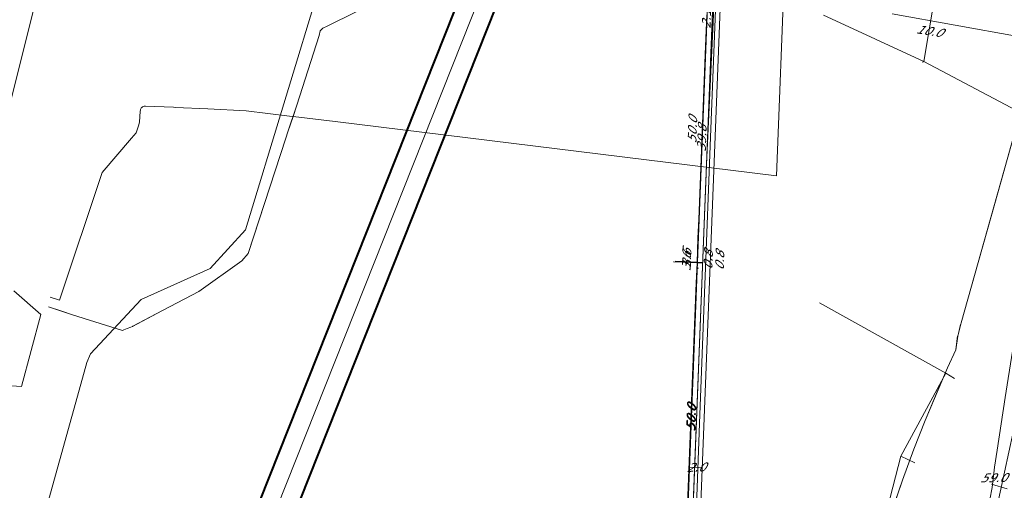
# Model space of a CAD drawing. Header units: metres. Extents: x 124576 to 133557, y 395865 to 402386.
# Tile 434 of 447: x 132938 to 133096, y 401196 to 401272. Entities that reach past the tile are written whole.
import ezdxf
from ezdxf.enums import TextEntityAlignment as Align

# ---------------------------------------------------------------- set-up
doc = ezdxf.new("R2010")
doc.units = ezdxf.units.M
doc.header["$MEASUREMENT"] = 0
for name, color, linetype, lineweight, true_color in [('LG_AanduidingEisVoorzorgsmaatregel', 7, 'Continuous', 40, 0xf7284a), ('LG_Datatransport_Eurofiber_Nederland_BV', 3, 'Continuous', 13, 0x00ff00), ('LG_Datatransport_KPN_BV', 3, 'Continuous', 13, 0x00ff00), ('LG_Datatransport_Ziggo_BV', 3, 'Continuous', 13, 0x00ff00), ('LG_Laag_Spanning_Enexis_Netbeheer_BV', 7, 'Continuous', 13, 0x960000), ('LG_Laag_Spanning_Gemeente_Tilburg_Ruimtelijke_Uitvoering', 7, 'Continuous', 13, 0x960000), ('LG_Midden_Spanning_Enexis_Netbeheer_BV', 7, 'Continuous', 13, 0xd20000), ('LG_Riool_Onder_Druk_Gemeente_Tilburg_Ruimtelijke_Uitvoering', 7, 'Continuous', 13, 0x800080), ('LG_Riool_Onder_Druk_Waterschap_De_Dommel', 5, 'Continuous', 13, 0x0000ff), ('LG_Riool_Vrij_Verval_Gemeente_Tilburg_Ruimtelijke_Uitvoering', 7, 'Continuous', 13, 0xca00a0), ('LG_unet-4_Brabant_Water', 5, 'Continuous', 13, 0x0000ff), ('MV_Datatransport_lijn', 3, 'Continuous', 0, 0x00ff00)]:
    doc.layers.add(name, color=color, linetype=linetype, lineweight=lineweight, true_color=true_color)
for name, color, linetype, lineweight in [('MV_Datatransport', 7, 'Continuous', 0), ('MV_Laag_Spanning', 7, 'Continuous', 0), ('MV_Laag_Spanning_pijl', 7, 'Continuous', 0), ('MV_Midden_Spanning', 7, 'Continuous', 0), ('MV_Midden_Spanning_pijl', 7, 'Continuous', 0)]:
    doc.layers.add(name, color=color, linetype=linetype, lineweight=lineweight)
doc.styles.add('Klic_Annotatie', font='verdanai.ttf', dxfattribs={"oblique": 20, "height": 1.4})

# ---------------------------------------------------------------- blocks, each defined once
blk = doc.blocks.new('m_pijl')
at = {"layer": 'MV_Laag_Spanning_pijl'}
blk.add_hatch(color=7, dxfattribs=at).paths.add_polyline_path([(-1, -0.3), (-1, 0), (-1, 0.3), (0, 0)])
at = {"layer": 'MV_Laag_Spanning_pijl', "flags": 128}
blk.add_lwpolyline([(-1, 0), (-1, 0.3), (0, 0), (-1, -0.3), (-1, 0)], close=True, dxfattribs=at)
blk = doc.blocks.new('m_pijl_1')
at = {"layer": 'MV_Midden_Spanning_pijl'}
blk.add_hatch(color=7, dxfattribs=at).paths.add_polyline_path([(-1, -0.3), (-1, 0), (-1, 0.3), (0, 0)])
at = {"layer": 'MV_Midden_Spanning_pijl', "flags": 128}
blk.add_lwpolyline([(-1, 0), (-1, 0.3), (0, 0), (-1, -0.3), (-1, 0)], close=True, dxfattribs=at)

msp = doc.modelspace()

# ---------------------------------------------------------------- linework, layer by layer
at = {"layer": 'LG_AanduidingEisVoorzorgsmaatregel', "flags": 128}
for points in [[(133073.57, 401438.76), (132890.36, 400977.91), (132890.35, 400977.88), (132890.06, 400977.12), (132890.04, 400977.07), (132889.73, 400976.24), (132889.72, 400976.19), (132889.44, 400975.41), (132889.43, 400975.37), (132889.2, 400974.67), (132889.18, 400974.62), (132888.91, 400973.74), (132888.89, 400973.69), (132888.64, 400972.85), (132888.63, 400972.8), (132888.37, 400971.85), (132888.35, 400971.8), (132888.14, 400970.94), (132888.13, 400970.89), (132887.94, 400970.08), (132887.92, 400970.03), (132887.7, 400969), (132887.69, 400968.94), (132887.49, 400967.93)], [(132893.57, 400967.77), (132893.78, 400968.73), (132893.96, 400969.49), (132894.16, 400970.29), (132894.41, 400971.19), (132894.64, 400971.97), (132894.9, 400972.8), (132895.12, 400973.46), (132895.37, 400974.19), (132895.66, 400974.97), (132895.94, 400975.7), (133079.15, 401436.56)]]:
    msp.add_lwpolyline(points, dxfattribs=at)
at = {"layer": 'LG_Datatransport_Eurofiber_Nederland_BV', "flags": 128}
for points in [[(133078.09, 401272.77), (133098.3, 401269.15), (133099.14, 401269.03), (133100.05, 401269.03), (133104.39, 401284.99)], [(133078.09, 401272.77), (133098.3, 401269.15), (133099.14, 401269.03), (133100.05, 401269.03), (133104.39, 401284.99)], [(133046.08, 401177.81), (133047.15, 401207.1), (133048.02, 401229.44), (133048.07, 401230.65), (133048.88, 401251.64), (133049.76, 401273.37)], [(133046.08, 401177.81), (133047.15, 401207.09), (133048.02, 401229.44), (133048.07, 401230.65), (133048.88, 401251.64), (133049.76, 401273.37)]]:
    msp.add_lwpolyline(points, dxfattribs=at)
at = {"layer": 'LG_Datatransport_KPN_BV'}
msp.add_line((132934.6, 401250.7), (132947.07, 401300.23), dxfattribs=at)
at = {"layer": 'LG_Datatransport_Ziggo_BV'}
msp.add_line((133049.29, 401274.3), (133044.7, 401156.97), dxfattribs=at)
msp.add_line((133049.29, 401274.3), (133044.7, 401156.97), dxfattribs=at)
msp.add_line((133049.29, 401274.3), (133044.7, 401156.97), dxfattribs=at)
msp.add_line((133049.29, 401274.3), (133044.7, 401156.97), dxfattribs=at)
msp.add_line((133049.29, 401274.3), (133044.7, 401156.97), dxfattribs=at)
at = {"layer": 'LG_Datatransport_Ziggo_BV', "flags": 128}
for points in [[(132855.43, 400967.97), (132855.49, 400970.16), (132856.29, 400974.37), (132857.07, 400987.32), (132858.15, 401037.84), (132858.55, 401044.05), (132857.71, 401047.42), (132861.48, 401116.88), (132862.54, 401127.03), (132874.37, 401137.97), (132874.55, 401152.25), (132875.03, 401162.12), (132876.2, 401176.45), (132896.13, 401170.7), (132943.44, 401155.15), (132991.13, 401140.12), (133025.57, 401128.39), (133027.05, 401129.96), (133042.57, 401144.9), (133044.28, 401146.22), (133044.69, 401156.77), (133044.6, 401156.88), (133044.7, 401156.97), (133049.62, 401282.89)], [(133049.62, 401282.89), (133044.28, 401146.22), (133042.57, 401144.9), (133027.05, 401129.96), (133025.57, 401128.39), (132991.13, 401140.12), (132943.44, 401155.15), (132896.13, 401170.7), (132876.2, 401176.45), (132875.03, 401162.12), (132874.55, 401152.25), (132874.37, 401137.97), (132862.54, 401127.03), (132861.48, 401116.88), (132857.71, 401047.42), (132858.55, 401044.05), (132858.15, 401037.84), (132857.07, 400987.32), (132856.29, 400974.37), (132855.49, 400970.16), (132855.43, 400967.97)], [(133049.62, 401282.89), (133044.7, 401156.97), (133044.6, 401156.88), (133044.69, 401156.77), (133044.28, 401146.22), (133042.57, 401144.9), (133027.05, 401129.96), (133025.57, 401128.39), (132991.13, 401140.12), (132943.44, 401155.15), (132896.13, 401170.7), (132876.2, 401176.45), (132875.03, 401162.12), (132874.55, 401152.25), (132874.37, 401137.97), (132862.54, 401127.03), (132861.48, 401116.88), (132857.71, 401047.42), (132858.55, 401044.05), (132858.15, 401037.84), (132857.07, 400987.32), (132856.29, 400974.37), (132855.49, 400970.16), (132855.43, 400967.97)], [(132855.43, 400967.97), (132855.49, 400970.16), (132856.29, 400974.37), (132857.07, 400987.32), (132858.15, 401037.84), (132858.55, 401044.05), (132857.71, 401047.42), (132861.48, 401116.88), (132862.54, 401127.03), (132874.37, 401137.97), (132874.55, 401152.25), (132875.03, 401162.12), (132876.2, 401176.45), (132896.13, 401170.7), (132943.44, 401155.15), (132991.13, 401140.12), (133025.57, 401128.39), (133027.05, 401129.96), (133042.57, 401144.9), (133044.28, 401146.22), (133044.69, 401156.77), (133044.6, 401156.88), (133044.7, 401156.97), (133049.62, 401282.89)], [(133067.66, 401272.3), (133083.19, 401265.12), (133099.96, 401256.25), (133110.08, 401254.54), (133140.34, 401248.82), (133145.67, 401247.91)]]:
    msp.add_lwpolyline(points, dxfattribs=at)
at = {"layer": 'LG_Laag_Spanning_Enexis_Netbeheer_BV'}
msp.add_line((133102.03, 401226.81), (133094.06, 401189.8), dxfattribs=at)
msp.add_line((133102.03, 401226.81), (133094.06, 401189.8), dxfattribs=at)
at = {"layer": 'LG_Laag_Spanning_Enexis_Netbeheer_BV', "flags": 128}
for points in [[(133050.54, 401275.1), (133045.33, 401142.32), (133044.93, 401142.04), (133035.36, 401145.14), (133035.74, 401144.61), (133035.73, 401134.97), (133035.72, 401123.37), (133035.71, 401122.89), (133035.71, 401121.89), (133035.91, 401121.63), (133034.65, 401121.98)], [(133035.36, 401145.14), (133044.93, 401142.04), (133045.33, 401142.32), (133050.54, 401275.1)], [(133035.36, 401145.14), (133044.93, 401142.04), (133045.33, 401142.32), (133050.54, 401275.1)], [(133035.36, 401145.14), (133044.93, 401142.04), (133045.33, 401142.32), (133050.54, 401275.1)]]:
    msp.add_lwpolyline(points, dxfattribs=at)
at = {"layer": 'LG_Laag_Spanning_Gemeente_Tilburg_Ruimtelijke_Uitvoering'}
msp.add_line((133088.75, 401221.55), (133089.05, 401222.95), dxfattribs=at)
at = {"layer": 'LG_Laag_Spanning_Gemeente_Tilburg_Ruimtelijke_Uitvoering', "flags": 128}
for points in [[(133069.25, 401161.8), (133069.35, 401164.61), (133070.85, 401167.8), (133071, 401168.4), (133073.13, 401176.94), (133076.3, 401188.06), (133079.73, 401198.02), (133081.57, 401202.96), (133083.38, 401207.57), (133086.95, 401216.03), (133088.28, 401218.89), (133088.6, 401221.1), (133089.16, 401223.21), (133101.88, 401268.38)], [(133089.15, 401223.25), (133091.88, 401232.92), (133094.06, 401240.65), (133095.89, 401247.11), (133097.84, 401254.01), (133099.97, 401261.57), (133101.85, 401268.35)], [(133071, 401168.35), (133073.13, 401176.94), (133074.83, 401182.88), (133076.3, 401188.06), (133078.06, 401193.16), (133079.73, 401198.02), (133081.57, 401202.96), (133083.38, 401207.57), (133085.47, 401212.52), (133086.95, 401216.03), (133088.28, 401218.89), (133088.55, 401221.15)]]:
    msp.add_lwpolyline(points, dxfattribs=at)
at = {"layer": 'LG_Midden_Spanning_Enexis_Netbeheer_BV', "flags": 128}
for points in [[(133043.7, 401150.93), (133043.73, 401151.43), (133045.71, 401182.89), (133048.29, 401248.65), (133049.43, 401272.61), (133049.55, 401275.47), (133050.22, 401290.44), (133050.28, 401291.83), (133052.06, 401331.94), (133052.46, 401339.13), (133053.71, 401375.11), (133053.74, 401375.81)], [(133043.73, 401151.43), (133045.71, 401182.89), (133048.29, 401248.65), (133049.43, 401272.61), (133049.55, 401275.47), (133050.22, 401290.44), (133050.28, 401291.83), (133052.06, 401331.94), (133052.46, 401339.13), (133053.71, 401375.11)], [(133049.43, 401272.61), (133048.29, 401248.65), (133045.71, 401182.89), (133043.73, 401151.43), (133043.7, 401150.93), (133043.5, 401147.79), (133044.2, 401146.64), (133044.2, 401145.04), (133043.68, 401144.58), (133027.52, 401130.28), (133027.02, 401129.84), (133026.52, 401129.4), (133026.31, 401129.21), (133025.75, 401128.68), (133025.1, 401128.51), (133019.22, 401130.17), (133018.93, 401130.25), (132998.79, 401137.64), (132991.13, 401140.12), (132943.44, 401155.15), (132896.13, 401170.7)], [(133049.43, 401272.61), (133048.29, 401248.65), (133045.71, 401182.89), (133043.73, 401151.43), (133043.7, 401150.93), (133043.5, 401147.79), (133044.2, 401146.64), (133044.2, 401145.04), (133043.68, 401144.58), (133027.52, 401130.28), (133027.02, 401129.84), (133026.52, 401129.4), (133026.31, 401129.21), (133025.75, 401128.68), (133025.1, 401128.51), (133019.22, 401130.17), (133018.93, 401130.25), (132998.79, 401137.64), (132991.13, 401140.12), (132943.44, 401155.15), (132896.13, 401170.7)], [(133049.43, 401272.61), (133048.29, 401248.65), (133045.71, 401182.89), (133043.73, 401151.43), (133043.7, 401150.93), (133043.5, 401147.79), (133044.2, 401146.64), (133044.2, 401145.04), (133043.68, 401144.58), (133027.52, 401130.28), (133027.02, 401129.84), (133026.52, 401129.4), (133026.31, 401129.21), (133025.75, 401128.68), (133025.1, 401128.51), (133019.22, 401130.17), (133018.93, 401130.25), (132998.79, 401137.64), (132991.13, 401140.12), (132943.44, 401155.15), (132896.13, 401170.7)], [(133049.43, 401272.61), (133048.29, 401248.65), (133045.71, 401182.89), (133043.73, 401151.43), (133043.7, 401150.93), (133043.5, 401147.79), (133044.2, 401146.64), (133044.2, 401145.04), (133043.68, 401144.58), (133027.52, 401130.28), (133027.02, 401129.84), (133026.52, 401129.4), (133026.31, 401129.21), (133025.75, 401128.68), (133025.1, 401128.51), (133019.22, 401130.17), (133018.93, 401130.25), (132998.79, 401137.64), (132991.13, 401140.12), (132943.44, 401155.15), (132896.13, 401170.7)], [(133049.43, 401272.61), (133048.29, 401248.65), (133045.71, 401182.89), (133043.73, 401151.43), (133043.7, 401150.93), (133043.5, 401147.79), (133044.2, 401146.64), (133044.2, 401145.04), (133043.68, 401144.58), (133027.52, 401130.28), (133027.02, 401129.84), (133026.52, 401129.4), (133026.31, 401129.21), (133025.75, 401128.68), (133025.1, 401128.51), (133019.22, 401130.17), (133018.93, 401130.25), (132998.79, 401137.64), (132991.13, 401140.12), (132943.44, 401155.15), (132896.13, 401170.7)], [(133049.43, 401272.61), (133048.29, 401248.65), (133045.71, 401182.89), (133043.73, 401151.43), (133043.7, 401150.93), (133043.5, 401147.79), (133044.2, 401146.64), (133044.2, 401145.04), (133043.68, 401144.58), (133027.52, 401130.28), (133027.02, 401129.84), (133026.52, 401129.4), (133026.31, 401129.21), (133025.75, 401128.68), (133025.1, 401128.51), (133019.22, 401130.17), (133018.93, 401130.25), (132998.79, 401137.64), (132991.13, 401140.12), (132943.44, 401155.15), (132896.13, 401170.7)], [(133049.43, 401272.61), (133048.29, 401248.65), (133045.71, 401182.89), (133043.73, 401151.43), (133043.7, 401150.93), (133043.5, 401147.79), (133044.2, 401146.64), (133044.2, 401145.04), (133043.68, 401144.58), (133027.52, 401130.28), (133027.02, 401129.84), (133026.52, 401129.4), (133026.31, 401129.21), (133025.75, 401128.68), (133025.1, 401128.51), (133019.22, 401130.17), (133018.93, 401130.25), (132998.79, 401137.64), (132991.13, 401140.12), (132943.44, 401155.15), (132896.13, 401170.7)], [(133049.43, 401272.61), (133048.29, 401248.65), (133045.71, 401182.89), (133043.73, 401151.43), (133043.7, 401150.93), (133043.5, 401147.79), (133044.2, 401146.64), (133044.2, 401145.04), (133043.68, 401144.58), (133027.52, 401130.28), (133027.02, 401129.84), (133026.52, 401129.4), (133026.31, 401129.21), (133025.75, 401128.68), (133025.1, 401128.51), (133019.22, 401130.17), (133018.93, 401130.25), (132998.79, 401137.64), (132991.13, 401140.12), (132943.44, 401155.15), (132896.13, 401170.7)], [(133043.73, 401151.43), (133045.71, 401182.89), (133048.29, 401248.65), (133049.43, 401272.61)], [(133045.71, 401182.89), (133048.29, 401248.65), (133049.43, 401272.61)], [(133049.43, 401272.61), (133048.29, 401248.65), (133045.71, 401182.89)], [(133049.43, 401272.61), (133048.29, 401248.65), (133045.71, 401182.89)], [(133049.43, 401272.61), (133048.29, 401248.65), (133045.71, 401182.89)], [(133067.09, 401272.56), (133067.66, 401272.3), (133083.19, 401265.12), (133099.96, 401256.25), (133110.08, 401254.54), (133125.02, 401251.71), (133139.75, 401248.93), (133140.34, 401248.82), (133145.67, 401247.91), (133159.28, 401245.61), (133160.36, 401245.43), (133170.9, 401243.54), (133178.38, 401242.2), (133188.23, 401240.44), (133201.04, 401238.14), (133202.43, 401236.28), (133203.36, 401232.33), (133203.81, 401230.4), (133206.39, 401219.82), (133208.97, 401208.52), (133213.7, 401184.08), (133215.88, 401166.85), (133222.12, 401135.71)], [(133067.66, 401272.3), (133083.19, 401265.12), (133099.96, 401256.25), (133110.08, 401254.54), (133125.02, 401251.71), (133139.75, 401248.93), (133140.34, 401248.82), (133145.67, 401247.91), (133159.28, 401245.61), (133160.36, 401245.43), (133170.9, 401243.54), (133178.38, 401242.2), (133188.23, 401240.44), (133201.04, 401238.14), (133202.43, 401236.28), (133203.36, 401232.33), (133203.81, 401230.4), (133206.39, 401219.82), (133208.97, 401208.52), (133213.7, 401184.08), (133215.88, 401166.85), (133222.12, 401135.71), (133222.25, 401131.54)], [(133067.66, 401272.3), (133083.19, 401265.12), (133099.96, 401256.25), (133110.08, 401254.54), (133125.02, 401251.71), (133139.75, 401248.93), (133140.34, 401248.82), (133145.67, 401247.91), (133159.28, 401245.61), (133160.36, 401245.43), (133170.9, 401243.54), (133178.38, 401242.2), (133188.23, 401240.44), (133201.04, 401238.14), (133202.43, 401236.28), (133203.36, 401232.33), (133203.81, 401230.4), (133206.39, 401219.82), (133208.97, 401208.52), (133213.7, 401184.08), (133215.88, 401166.85), (133222.12, 401135.71)], [(133067.66, 401272.3), (133083.19, 401265.12), (133099.96, 401256.25), (133110.08, 401254.54), (133125.02, 401251.71), (133139.75, 401248.93), (133140.34, 401248.82), (133145.67, 401247.91)], [(133067.66, 401272.3), (133083.19, 401265.12), (133099.96, 401256.25)]]:
    msp.add_lwpolyline(points, dxfattribs=at)
at = {"layer": 'LG_Riool_Onder_Druk_Gemeente_Tilburg_Ruimtelijke_Uitvoering', "flags": 128}
msp.add_lwpolyline([(132996.84, 401275.49), (132987.43, 401270.83), (132986.71, 401270.48), (132986.3, 401270.04), (132986.14, 401269.31), (132982.58, 401258.16), (132981.14, 401253.85), (132980.82, 401252.87), (132974.75, 401234.36), (132973.74, 401233.18), (132966.85, 401228.25), (132965.71, 401227.66), (132961, 401225.21), (132956.21, 401222.67), (132955.94, 401222.54), (132955.34, 401222.33), (132955.06, 401222.2), (132954.82, 401222.12), (132954.56, 401222.03), (132946.58, 401224.5), (132942.72, 401225.8)], dxfattribs=at)
at = {"layer": 'LG_Riool_Onder_Druk_Waterschap_De_Dommel', "flags": 128}
for points in [[(133060.85, 401281.15), (133059.5, 401246.79), (132988.69, 401255.5), (132981.96, 401256.32), (132981.37, 401256.4), (132974.41, 401257.25), (132968.27, 401257.54), (132963.11, 401257.78), (132962.76, 401257.8), (132958.28, 401258), (132958.17, 401258), (132958.07, 401257.99), (132957.91, 401257.94), (132957.79, 401257.87), (132957.69, 401257.79), (132957.6, 401257.7), (132957.57, 401257.65), (132957.5, 401257.44), (132957.48, 401257.4), (132957.43, 401257.12), (132957.33, 401255.46), (132957.2, 401254.97), (132956.77, 401253.69), (132956.05, 401252.85), (132951.32, 401247.35), (132944.48, 401226.88), (132942.96, 401227.36)], [(132996.84, 401275.49), (132987.43, 401270.83), (132986.72, 401270.48), (132986.31, 401270.04), (132986.14, 401269.31), (132982.58, 401258.16), (132981.96, 401256.32), (132981.5, 401254.93), (132981.14, 401253.86), (132980.82, 401252.87), (132974.81, 401234.52), (132974.76, 401234.36), (132973.74, 401233.18), (132966.85, 401228.25), (132965.71, 401227.66), (132961, 401225.21), (132956.24, 401222.68), (132956.21, 401222.67), (132955.94, 401222.54), (132955.34, 401222.33), (132955.07, 401222.2), (132954.82, 401222.12), (132954.56, 401222.03), (132946.58, 401224.5), (132944.83, 401225.09), (132942.72, 401225.8)]]:
    msp.add_lwpolyline(points, dxfattribs=at)
at = {"layer": 'LG_Riool_Vrij_Verval_Gemeente_Tilburg_Ruimtelijke_Uitvoering'}
for p, q in [((133088.08, 401214.3), (133086.71, 401215.18)), ((133081.74, 401200.77), (133079.5, 401201.85)), ((133094.04, 401197.34), (133096.55, 401196.6))]:
    msp.add_line(p, q, dxfattribs=at)
at = {"layer": 'LG_Riool_Vrij_Verval_Gemeente_Tilburg_Ruimtelijke_Uitvoering', "flags": 128}
for points in [[(132937.14, 401228.36), (132941.49, 401224.58), (132938.36, 401213.02), (132932.64, 401213.42)], [(133066.41, 401226.44), (133086.71, 401215.18), (133079.5, 401201.85), (133075.67, 401187.16), (133072.06, 401171.21), (133074.27, 401170.52)]]:
    msp.add_lwpolyline(points, dxfattribs=at)
at = {"layer": 'LG_unet-4_Brabant_Water', "flags": 128}
for points in [[(132948.88, 401216.85), (132949.43, 401218.24), (132957.59, 401226.97), (132968.63, 401231.93), (132974.3, 401238.15), (132986.65, 401278.59), (132981.39, 401306.06), (132984.98, 401317.25), (133027.17, 401452.19), (133032.08, 401532.85)], [(132888.03, 400944.85), (132889.86, 400963.26), (132890, 400964.52), (132890.13, 400965.52), (132890.27, 400966.43), (132890.44, 400967.36), (132890.63, 400968.37), (132890.85, 400969.4), (132891.05, 400970.2), (132891.26, 400971.06), (132891.52, 400972.01), (132891.77, 400972.84), (132892.04, 400973.72), (132892.28, 400974.42), (132892.55, 400975.2), (132892.85, 400976.03), (132893.15, 400976.8), (133076.37, 401437.67)], [(132889.24, 400978.92), (132891.81, 400989.31), (132942.5, 401194.02), (132948.46, 401215.33), (132948.88, 401216.85)]]:
    msp.add_lwpolyline(points, dxfattribs=at)
at = {"layer": 'MV_Datatransport_lijn'}
for p, q in [((133046.87, 401232.96), (133048.82, 401282.92)), ((133046.87, 401232.96), (133043.27, 401233.1)), ((133044.92, 401183), (133046.87, 401232.96)), ((133046.87, 401232.96), (133047.67, 401232.93))]:
    msp.add_line(p, q, dxfattribs=at)
at = {"layer": 'MV_Laag_Spanning_pijl', "flags": 128}
for points in [[(133087.65, 401169.66), (133088.08, 401171.56), (133090.73, 401182.77), (133093.74, 401194.89), (133094.11, 401196.85), (133094.53, 401200.07), (133094.96, 401202.79), (133096.21, 401211.26), (133097.37, 401218.7), (133100.04, 401227.26), (133100.06, 401227.32)], [(133045.48, 401200.11), (133045.59, 401200.11), (133047.58, 401200.03)]]:
    msp.add_lwpolyline(points, dxfattribs=at)
at = {"layer": 'MV_Midden_Spanning_pijl'}
msp.add_line((133046.77, 401232.88), (133043.27, 401233.02), dxfattribs=at)
at = {"layer": 'MV_Midden_Spanning_pijl', "flags": 128}
for points in [[(133084.84, 401275.03), (133084.83, 401274.98), (133083.19, 401265.12)], [(133046.77, 401232.88), (133046.92, 401236.8), (133047.04, 401239.85), (133048.12, 401267.6), (133048.35, 401272.65)], [(133046.77, 401232.88), (133046.64, 401229.67), (133046.06, 401214.77), (133045.03, 401188.64), (133044.81, 401182.92)], [(133046.77, 401232.88), (133046.87, 401232.88), (133047.67, 401232.85)]]:
    msp.add_lwpolyline(points, dxfattribs=at)

# ---------------------------------------------------------------- block references
at = {"layer": 'MV_Laag_Spanning_pijl', "xscale": 0.1, "yscale": 0.1, "zscale": 0.1, "rotation": 358}
msp.add_blockref('m_pijl', (133047, 401200), dxfattribs=at)
at = {"layer": 'MV_Midden_Spanning_pijl', "xscale": 0.1, "yscale": 0.1, "zscale": 0.1}
for p, rotation in [((133083, 401265), 261), ((133043, 401233), 177), ((133047, 401232), 358)]:
    msp.add_blockref('m_pijl_1', p, dxfattribs=dict(at, rotation=rotation))

# ---------------------------------------------------------------- texts
at = {"layer": 'MV_Datatransport', "style": 'Klic_Annotatie', "oblique": 20}
for s, p in [('50.0', (133046.03, 401254.13)), ('3.6', (133045.07, 401233.03)), ('0.8', (133050.41, 401233.14)), ('50.0', (133045.89, 401207.98))]:
    msp.add_text(s, height=1.4, rotation=88, dxfattribs=at).set_placement(p, align=Align.MIDDLE_CENTER)
at = {"layer": 'MV_Laag_Spanning', "style": 'Klic_Annotatie', "oblique": 20}
for s, rotation, p in [('2.0', 2, (133046.58, 401200.07)), ('59.0', 1, (133094.31, 401198.39))]:
    msp.add_text(s, height=1.4, rotation=rotation, dxfattribs=at).set_placement(p, align=Align.MIDDLE_CENTER)
at = {"layer": 'MV_Midden_Spanning', "style": 'Klic_Annotatie', "oblique": 20}
for s, rotation, p in [('2.1', 88, (133048.29, 401271.92)), ('10.0', 351, (133084.01, 401270.05)), ('39.8', 88, (133047.54, 401252.77)), ('3.6', 88, (133045.13, 401233.5)), ('0.8', 88, (133048.57, 401233.27)), ('50.0', 88, (133045.79, 401207.9))]:
    msp.add_text(s, height=1.4, rotation=rotation, dxfattribs=at).set_placement(p, align=Align.MIDDLE_CENTER)

doc.saveas('drawing.dxf')
